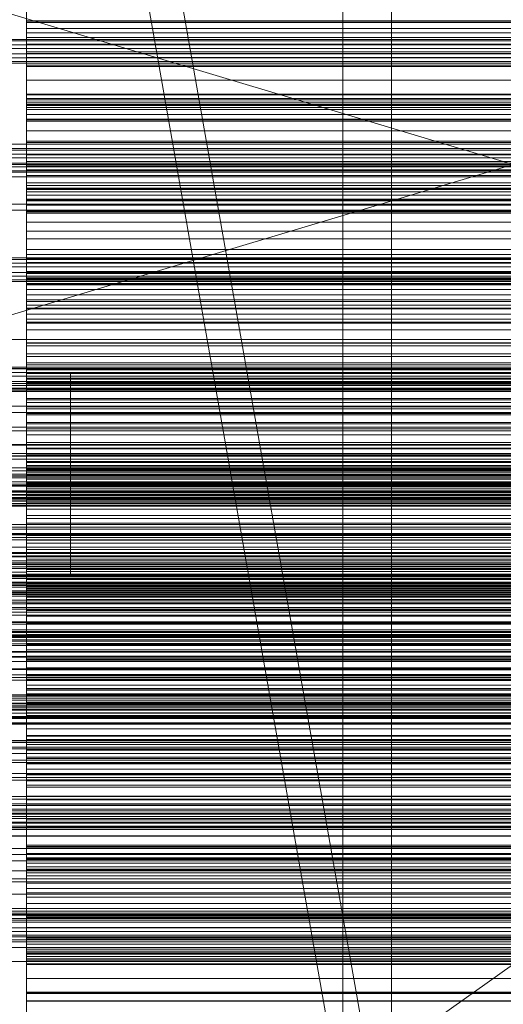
# Model space of a CAD drawing. Header units: millimetres. Extents: x -4738 to 65662, y -68080 to 6847.
# Tile 306 of 656: x 549 to 648, y -34373 to -34170. Entities that reach past the tile are written whole.
import ezdxf

# ---------------------------------------------------------------- set-up
doc = ezdxf.new("R2010")
doc.units = ezdxf.units.MM
for name, color, linetype, lineweight in [('COTAS_O', 1, 'Continuous', 0), ('COTAS_P', 1, 'Continuous', 0), ('frontal_briquetadora', 7, 'Continuous', 0), ('frontal_C02', 7, 'Continuous', 0), ('frontal_C03', 7, 'Continuous', 0), ('frontal_mezcladora', 7, 'Continuous', 0), ('frontal_secador', 7, 'Continuous', 0), ('frontal_tolva', 7, 'Continuous', 0)]:
    doc.layers.add(name, color=color, linetype=linetype, lineweight=lineweight)
doc.dimstyles.new('R19_100', dxfattribs={"dimtxt": 250, "dimasz": 150, "dimexe": 150, "dimexo": 80, "dimgap": 100, "dimtad": 1, "dimtih": 1, "dimtoh": 1, "dimdsep": 46, "dimcen": 0.09, "dimadec": 0, "dimazin": 0, "dimtfac": 1, "dimtdec": 4, "dimtofl": 0, "dimtmove": 0, "dimatfit": 3, "dimfxl": 1, "dimtolj": 1, "dimtzin": 0, "dimarcsym": 0})

# ---------------------------------------------------------------- blocks, each defined once
blk = doc.blocks.new('DIM_R31_48')
at = {"layer": 'COTAS_O'}
for p, q in [((-1725, -33700), (-1575, -33655)), ((1725, -33700), (1575, -33655)), ((-1725, -34400), (-1725, -33700)), ((-1725, -33700), (1725, -33700)), ((-1725, -33700), (-1575, -33745)), ((1725, -33700), (1575, -33745)), ((1725, -34400), (1725, -33700))]:
    blk.add_line(p, q, dxfattribs=at)
blk.add_text('3450 O', height=250, dxfattribs=at).set_placement((0, -33600))
blk = doc.blocks.new('DIM_R31_49')
at = {"layer": 'COTAS_P'}
for p, q in [((-150, -32300), (550, -32300)), ((550, -32300), (505, -32450)), ((550, -34900), (550, -32300)), ((550, -32300), (595, -32450)), ((550, -34900), (505, -34750)), ((550, -34900), (595, -34750)), ((-150, -34900), (550, -34900))]:
    blk.add_line(p, q, dxfattribs=at)
blk.add_text('2600 P', height=250, rotation=90, dxfattribs=at).set_placement((450, -33600))
blk = doc.blocks.new('DIM_R31_52')
at = {"layer": 'COTAS_O'}
for p, q in [((-650, -34200), (-500, -34155)), ((650, -34200), (500, -34155)), ((-650, -34900), (-650, -34200)), ((-650, -34200), (650, -34200)), ((-650, -34200), (-500, -34245)), ((650, -34200), (500, -34245)), ((650, -34900), (650, -34200))]:
    blk.add_line(p, q, dxfattribs=at)
blk.add_text('1300 O', height=250, dxfattribs=at).set_placement((0, -34100))

msp = doc.modelspace()

# ---------------------------------------------------------------- linework, layer by layer
at = {"layer": 'frontal_briquetadora'}
for p, q in [((550, -34173.231), (550, -34157.775)), ((550, -34159.169), (550, -34174.744)), ((550, -34163.517), (550, -34170.544)), ((550, -34175.223), (550, -34164.444)), ((550, -34182.2), (550, -34166.069)), ((550, -34166.775), (550, -34177.964)), ((550, -34177.146), (550, -34168.422)), ((550, -34172.006), (550, -34169.27)), ((550, -34179.561), (550, -34169.995)), ((550, -34170.764), (550, -34170.441)), ((550, -34170.441), (550, -34172.896)), ((550, -34170.441), (750, -34170.441)), ((550, -34170.544), (550, -34179.847)), ((550, -34170.544), (750, -34170.544)), ((550, -34173.853), (550, -34170.764)), ((550, -34170.764), (750, -34170.764)), ((550, -34174.538), (550, -34172.006)), ((750, -34172.006), (550, -34172.006)), ((550, -34172.896), (550, -34178.035)), ((550, -34172.896), (750, -34172.896)), ((550, -34189.88), (550, -34173.231)), ((550, -34179.589), (550, -34173.853)), ((550, -34173.853), (750, -34173.853)), ((550, -34176.835), (550, -34174.538)), ((750, -34174.538), (550, -34174.538)), ((550, -34174.744), (550, -34191.495)), ((550, -34187.602), (550, -34175.223)), ((550, -34175.223), (750, -34175.223)), ((550, -34186.389), (550, -34176.835)), ((750, -34176.835), (550, -34176.835)), ((550, -34187.891), (550, -34177.146)), ((550, -34177.146), (750, -34177.146)), ((550, -34177.964), (550, -34190.647)), ((550, -34177.964), (750, -34177.964)), ((550, -34178.035), (550, -34185.66)), ((550, -34178.035), (750, -34178.035)), ((550, -34182.626), (550, -34179.561)), ((750, -34179.561), (550, -34179.561)), ((550, -34187.752), (550, -34179.589)), ((550, -34179.589), (750, -34179.589)), ((550, -34179.847), (550, -34191.067)), ((550, -34179.847), (750, -34179.847)), ((550, -34199.42), (550, -34182.2)), ((550, -34185.525), (550, -34182.626)), ((750, -34182.626), (550, -34182.626)), ((550, -34188.246), (550, -34185.525)), ((750, -34185.525), (550, -34185.525)), ((550, -34185.66), (550, -34195.479)), ((550, -34185.66), (750, -34185.66)), ((550, -34186.417), (550, -34186.389)), ((750, -34186.389), (550, -34186.389)), ((550, -34186.682), (550, -34186.417)), ((750, -34186.417), (550, -34186.417)), ((550, -34187.157), (550, -34186.682)), ((750, -34186.682), (550, -34186.682)), ((550, -34187.826), (550, -34187.157)), ((750, -34187.157), (550, -34187.157)), ((550, -34201.105), (550, -34187.602)), ((550, -34187.602), (750, -34187.602)), ((550, -34198.027), (550, -34187.752)), ((550, -34187.752), (750, -34187.752)), ((550, -34188.675), (550, -34187.826)), ((750, -34187.826), (550, -34187.826)), ((550, -34200.244), (550, -34187.891)), ((550, -34187.891), (750, -34187.891)), ((550, -34190.778), (550, -34188.246)), ((750, -34188.246), (550, -34188.246)), ((550, -34189.695), (550, -34188.675)), ((750, -34188.675), (550, -34188.675)), ((550, -34199.367), (550, -34189.695)), ((750, -34189.695), (550, -34189.695)), ((550, -34207.527), (550, -34189.88)), ((550, -34190.647), (550, -34204.338)), ((550, -34190.647), (750, -34190.647)), ((550, -34193.102), (550, -34190.778)), ((750, -34190.778), (550, -34190.778)), ((550, -34191.067), (550, -34203.774)), ((550, -34191.067), (750, -34191.067)), ((550, -34191.495), (550, -34209.225)), ((550, -34195.188), (550, -34193.102)), ((750, -34193.102), (550, -34193.102)), ((550, -34204.848), (550, -34195.188)), ((750, -34195.188), (550, -34195.188)), ((520, -34195.812), (750, -34195.812)), ((520, -34197.039), (750, -34197.039)), ((550, -34195.479), (550, -34207.113)), ((550, -34195.479), (750, -34195.479)), ((550, -34210.021), (550, -34198.027)), ((550, -34198.027), (750, -34198.027)), ((550, -34202.228), (550, -34199.367)), ((750, -34199.367), (550, -34199.367)), ((550, -34217.526), (550, -34199.42)), ((550, -34213.731), (550, -34200.244)), ((550, -34200.244), (750, -34200.244)), ((550, -34208.173), (550, -34201.105)), ((550, -34201.105), (750, -34201.105)), ((520, -34202.5), (750, -34202.5)), ((550, -34204.919), (550, -34202.228)), ((750, -34202.228), (550, -34202.228)), ((550, -34203.774), (550, -34217.478)), ((550, -34203.774), (750, -34203.774)), ((550, -34204.338), (550, -34218.51)), ((550, -34204.338), (750, -34204.338)), ((550, -34205.112), (550, -34204.848)), ((750, -34204.848), (550, -34204.848)), ((550, -34207.432), (550, -34204.919)), ((750, -34204.919), (550, -34204.919)), ((550, -34205.616), (550, -34205.112)), ((750, -34205.112), (550, -34205.112)), ((550, -34206.333), (550, -34205.616)), ((750, -34205.616), (550, -34205.616)), ((550, -34207.243), (550, -34206.333)), ((750, -34206.333), (550, -34206.333)), ((550, -34207.113), (550, -34220.117)), ((550, -34207.113), (750, -34207.113)), ((550, -34208.336), (550, -34207.243)), ((750, -34207.243), (550, -34207.243)), ((550, -34209.753), (550, -34207.432)), ((750, -34207.432), (550, -34207.432)), ((520, -34208.136), (750, -34208.136)), ((520, -34209.362), (750, -34209.362)), ((550, -34225.965), (550, -34207.527)), ((550, -34215.272), (550, -34208.173)), ((550, -34208.173), (750, -34208.173)), ((550, -34209.601), (550, -34208.336)), ((750, -34208.336), (550, -34208.336)), ((550, -34209.225), (550, -34227.726)), ((550, -34219.355), (550, -34209.601)), ((750, -34209.601), (550, -34209.601)), ((550, -34211.863), (550, -34209.753)), ((750, -34209.753), (550, -34209.753)), ((550, -34223.272), (550, -34210.021)), ((550, -34210.021), (750, -34210.021)), ((550, -34213.734), (550, -34211.863)), ((750, -34211.863), (550, -34211.863)), ((550, -34227.834), (550, -34213.731)), ((550, -34223.476), (550, -34213.734)), ((750, -34213.734), (550, -34213.734)), ((550, -34222.397), (550, -34215.272)), ((550, -34215.272), (750, -34215.272)), ((550, -34217.478), (550, -34224.611)), ((550, -34217.478), (750, -34217.478)), ((550, -34236.305), (550, -34217.526)), ((550, -34218.51), (550, -34232.619)), ((550, -34218.51), (750, -34218.51)), ((550, -34222.005), (550, -34219.355)), ((750, -34219.355), (550, -34219.355)), ((550, -34220.117), (550, -34233.99)), ((550, -34220.117), (750, -34220.117)), ((550, -34224.483), (550, -34222.005)), ((750, -34222.005), (550, -34222.005)), ((550, -34229.547), (550, -34222.397)), ((550, -34222.397), (750, -34222.397)), ((550, -34237.271), (550, -34223.272)), ((550, -34223.272), (750, -34223.272)), ((550, -34223.976), (550, -34223.476)), ((750, -34223.476), (550, -34223.476)), ((550, -34224.718), (550, -34223.976)), ((750, -34223.976), (550, -34223.976)), ((550, -34226.781), (550, -34224.483)), ((750, -34224.483), (550, -34224.483)), ((550, -34224.611), (550, -34231.767)), ((550, -34224.611), (750, -34224.611)), ((550, -34225.673), (550, -34224.718)), ((750, -34224.718), (550, -34224.718)), ((550, -34226.824), (550, -34225.673)), ((750, -34225.673), (550, -34225.673)), ((550, -34244.978), (550, -34225.965)), ((550, -34228.885), (550, -34226.781)), ((750, -34226.781), (550, -34226.781)), ((550, -34228.157), (550, -34226.824)), ((750, -34226.824), (550, -34226.824)), ((550, -34227.726), (550, -34246.782)), ((550, -34242.009), (550, -34227.834)), ((550, -34227.834), (750, -34227.834)), ((550, -34229.664), (550, -34228.157)), ((750, -34228.157), (550, -34228.157)), ((550, -34230.777), (550, -34228.885)), ((750, -34228.885), (550, -34228.885)), ((550, -34236.717), (550, -34229.547)), ((550, -34229.547), (750, -34229.547)), ((550, -34239.478), (550, -34229.664)), ((750, -34229.664), (550, -34229.664)), ((550, -34232.427), (550, -34230.777)), ((750, -34230.777), (550, -34230.777)), ((550, -34231.767), (550, -34238.943)), ((550, -34231.767), (750, -34231.767)), ((550, -34242.229), (550, -34232.427)), ((750, -34232.427), (550, -34232.427)), ((550, -34232.619), (550, -34236.673)), ((550, -34232.619), (750, -34232.619)), ((550, -34233.99), (550, -34241.171)), ((550, -34233.99), (750, -34233.99)), ((550, -34255.539), (550, -34236.305)), ((550, -34236.673), (550, -34240.744)), ((550, -34236.673), (750, -34236.673)), ((550, -34243.904), (550, -34236.717)), ((550, -34236.717), (750, -34236.717)), ((550, -34251.479), (550, -34237.271)), ((550, -34237.271), (750, -34237.271)), ((550, -34238.943), (550, -34246.135)), ((550, -34238.943), (750, -34238.943)), ((550, -34241.909), (550, -34239.478)), ((750, -34239.478), (550, -34239.478)), ((550, -34240.744), (550, -34244.831)), ((550, -34240.744), (750, -34240.744)), ((550, -34241.171), (550, -34248.367)), ((550, -34241.171), (750, -34241.171)), ((550, -34244.168), (550, -34241.909)), ((750, -34241.909), (550, -34241.909)), ((550, -34246.101), (550, -34242.009)), ((550, -34242.009), (750, -34242.009)), ((550, -34242.963), (550, -34242.229)), ((750, -34242.229), (550, -34242.229)), ((550, -34243.941), (550, -34242.963)), ((750, -34242.963), (550, -34242.963)), ((550, -34251.105), (550, -34243.904)), ((550, -34243.904), (750, -34243.904)), ((550, -34245.133), (550, -34243.941)), ((750, -34243.941), (550, -34243.941)), ((550, -34246.246), (550, -34244.168)), ((750, -34244.168), (550, -34244.168)), ((550, -34244.831), (550, -34248.931)), ((550, -34244.831), (750, -34244.831)), ((550, -34264.342), (550, -34244.978)), ((550, -34246.52), (550, -34245.133)), ((750, -34245.133), (550, -34245.133)), ((550, -34250.205), (550, -34246.101)), ((550, -34246.101), (750, -34246.101)), ((550, -34246.135), (550, -34253.34)), ((550, -34246.135), (750, -34246.135)), ((550, -34248.128), (550, -34246.246)), ((750, -34246.246), (550, -34246.246)), ((550, -34248.091), (550, -34246.52)), ((750, -34246.52), (550, -34246.52)), ((550, -34246.782), (550, -34266.168)), ((550, -34249.836), (550, -34248.091)), ((750, -34248.091), (550, -34248.091)), ((550, -34249.796), (550, -34248.128)), ((750, -34248.128), (550, -34248.128)), ((550, -34248.367), (550, -34255.575)), ((550, -34248.367), (750, -34248.367)), ((550, -34248.931), (550, -34253.043)), ((550, -34248.931), (750, -34248.931)), ((550, -34251.223), (550, -34249.796)), ((750, -34249.796), (550, -34249.796)), ((550, -34259.686), (550, -34249.836)), ((750, -34249.836), (550, -34249.836)), ((550, -34254.32), (550, -34250.205)), ((550, -34250.205), (750, -34250.205)), ((550, -34258.317), (550, -34251.105)), ((550, -34251.105), (750, -34251.105)), ((550, -34261.06), (550, -34251.223)), ((750, -34251.223), (550, -34251.223)), ((550, -34255.598), (550, -34251.479)), ((550, -34251.479), (750, -34251.479)), ((550, -34253.043), (550, -34257.165)), ((550, -34253.043), (750, -34253.043)), ((550, -34253.34), (550, -34260.554)), ((550, -34253.34), (750, -34253.34)), ((550, -34258.445), (550, -34254.32)), ((550, -34254.32), (750, -34254.32)), ((550, -34275), (550, -34255.539)), ((550, -34255.575), (550, -34262.792)), ((550, -34255.575), (750, -34255.575)), ((550, -34259.725), (550, -34255.598)), ((550, -34255.598), (750, -34255.598)), ((550, -34257.165), (550, -34261.296)), ((550, -34257.165), (750, -34257.165)), ((550, -34265.537), (550, -34258.317)), ((550, -34258.317), (750, -34258.317)), ((550, -34262.577), (550, -34258.445)), ((550, -34258.445), (750, -34258.445)), ((550, -34261.893), (550, -34259.686)), ((750, -34259.686), (550, -34259.686)), ((550, -34263.859), (550, -34259.725)), ((550, -34259.725), (750, -34259.725)), ((550, -34260.554), (550, -34267.776)), ((550, -34260.554), (750, -34260.554)), ((550, -34262.027), (550, -34261.06)), ((750, -34261.06), (550, -34261.06)), ((550, -34261.296), (550, -34265.432)), ((550, -34261.296), (750, -34261.296)), ((550, -34263.928), (550, -34261.893)), ((750, -34261.893), (550, -34261.893)), ((550, -34263.238), (550, -34262.027)), ((750, -34262.027), (550, -34262.027)), ((550, -34266.715), (550, -34262.577)), ((550, -34262.577), (750, -34262.577)), ((550, -34262.792), (550, -34270.015)), ((550, -34262.792), (750, -34262.792)), ((550, -34264.664), (550, -34263.238)), ((750, -34263.238), (550, -34263.238)), ((550, -34267.999), (550, -34263.859)), ((550, -34263.859), (750, -34263.859)), ((550, -34265.78), (550, -34263.928)), ((750, -34263.928), (550, -34263.928)), ((550, -34266.168), (520, -34266.168)), ((550, -34283.832), (550, -34264.342)), ((550, -34266.286), (550, -34264.664)), ((750, -34264.664), (550, -34264.664)), ((550, -34265.432), (550, -34269.572)), ((550, -34265.432), (750, -34265.432)), ((550, -34272.76), (550, -34265.537)), ((550, -34265.537), (750, -34265.537)), ((550, -34267.436), (550, -34265.78)), ((750, -34265.78), (550, -34265.78)), ((550, -34266.168), (550, -34285.658)), ((520, -34267.272), (750, -34267.272)), ((550, -34268.091), (550, -34266.286)), ((750, -34266.286), (550, -34266.286)), ((550, -34270.857), (550, -34266.715)), ((550, -34266.715), (750, -34266.715)), ((550, -34268.877), (550, -34267.436)), ((750, -34267.436), (550, -34267.436)), ((550, -34267.776), (550, -34275)), ((550, -34267.776), (750, -34267.776)), ((550, -34272.141), (550, -34267.999)), ((550, -34267.999), (750, -34267.999)), ((550, -34270.069), (550, -34268.091)), ((750, -34268.091), (550, -34268.091)), ((750, -34270.216), (200, -34270.216)), ((520, -34268.499), (750, -34268.499)), ((750, -34270.191), (520, -34270.191)), ((550, -34270.075), (550, -34268.877)), ((750, -34268.877), (550, -34268.877)), ((550, -34269.572), (550, -34273.715)), ((550, -34269.572), (750, -34269.572)), ((550, -34270.015), (550, -34277.24)), ((550, -34270.015), (750, -34270.015)), ((550, -34279.931), (550, -34270.069)), ((750, -34270.069), (550, -34270.069)), ((550, -34279.925), (550, -34270.075)), ((750, -34270.075), (550, -34270.075)), ((550, -34275), (550, -34270.857)), ((550, -34270.857), (750, -34270.857)), ((550, -34276.285), (550, -34272.141)), ((550, -34272.141), (750, -34272.141)), ((550, -34279.985), (550, -34272.76)), ((550, -34272.76), (750, -34272.76)), ((550, -34273.715), (550, -34277.859)), ((550, -34273.715), (750, -34273.715)), ((750, -34275), (200, -34275)), ((520, -34275), (750, -34275)), ((550, -34275), (520, -34275)), ((550, -34275), (550, -34282.224)), ((550, -34279.143), (550, -34275)), ((550, -34275), (550, -34294.461)), ((550, -34275), (750, -34275)), ((550, -34280.428), (550, -34276.285)), ((550, -34276.285), (750, -34276.285)), ((550, -34277.24), (550, -34284.463)), ((550, -34277.24), (750, -34277.24)), ((550, -34277.859), (550, -34282.001)), ((550, -34277.859), (750, -34277.859)), ((750, -34279.784), (200, -34279.784)), ((750, -34279.809), (520, -34279.809)), ((550, -34283.285), (550, -34279.143)), ((550, -34279.143), (750, -34279.143)), ((750, -34279.925), (550, -34279.925)), ((550, -34279.925), (550, -34281.123)), ((550, -34281.909), (550, -34279.931)), ((750, -34279.931), (550, -34279.931)), ((550, -34287.208), (550, -34279.985)), ((550, -34279.985), (750, -34279.985)), ((520, -34281.501), (750, -34281.501)), ((550, -34284.568), (550, -34280.428)), ((550, -34280.428), (750, -34280.428)), ((750, -34281.123), (550, -34281.123)), ((550, -34281.123), (550, -34282.564)), ((550, -34283.714), (550, -34281.909)), ((750, -34281.909), (550, -34281.909)), ((550, -34282.001), (550, -34286.141)), ((550, -34282.001), (750, -34282.001)), ((550, -34282.224), (550, -34289.446)), ((550, -34282.224), (750, -34282.224)), ((520, -34282.728), (750, -34282.728)), ((550, -34283.832), (520, -34283.832)), ((750, -34282.564), (550, -34282.564)), ((550, -34282.564), (550, -34284.22)), ((550, -34287.423), (550, -34283.285)), ((550, -34283.285), (750, -34283.285)), ((550, -34285.336), (550, -34283.714)), ((750, -34283.714), (550, -34283.714)), ((550, -34303.218), (550, -34283.832)), ((750, -34284.22), (550, -34284.22)), ((550, -34284.22), (550, -34286.072)), ((550, -34284.463), (550, -34291.683)), ((550, -34284.463), (750, -34284.463)), ((550, -34288.704), (550, -34284.568)), ((550, -34284.568), (750, -34284.568)), ((550, -34286.762), (550, -34285.336)), ((750, -34285.336), (550, -34285.336)), ((550, -34285.658), (550, -34305.022)), ((750, -34286.072), (550, -34286.072)), ((550, -34286.072), (550, -34288.107)), ((550, -34286.141), (550, -34290.275)), ((550, -34286.141), (750, -34286.141)), ((550, -34287.973), (550, -34286.762)), ((750, -34286.762), (550, -34286.762)), ((550, -34294.425), (550, -34287.208)), ((550, -34287.208), (750, -34287.208)), ((550, -34291.555), (550, -34287.423)), ((550, -34287.423), (750, -34287.423)), ((550, -34288.94), (550, -34287.973)), ((750, -34287.973), (550, -34287.973)), ((750, -34288.107), (550, -34288.107)), ((550, -34288.107), (550, -34290.314)), ((550, -34292.835), (550, -34288.704)), ((550, -34288.704), (750, -34288.704)), ((550, -34298.777), (550, -34288.94)), ((750, -34288.94), (550, -34288.94)), ((550, -34289.446), (550, -34296.66)), ((550, -34289.446), (750, -34289.446)), ((550, -34290.275), (550, -34294.402)), ((550, -34290.275), (750, -34290.275)), ((750, -34290.314), (550, -34290.314)), ((550, -34290.314), (550, -34300.164)), ((550, -34295.68), (550, -34291.555)), ((550, -34291.555), (750, -34291.555)), ((550, -34291.683), (550, -34298.895)), ((550, -34291.683), (750, -34291.683)), ((550, -34296.957), (550, -34292.835)), ((550, -34292.835), (750, -34292.835)), ((550, -34294.402), (550, -34298.521)), ((550, -34294.402), (750, -34294.402)), ((550, -34301.633), (550, -34294.425)), ((550, -34294.425), (750, -34294.425)), ((550, -34294.461), (550, -34313.695)), ((550, -34299.795), (550, -34295.68)), ((550, -34295.68), (750, -34295.68)), ((550, -34296.66), (550, -34303.865)), ((550, -34296.66), (750, -34296.66)), ((550, -34301.069), (550, -34296.957)), ((550, -34296.957), (750, -34296.957)), ((550, -34298.521), (550, -34312.729)), ((550, -34298.521), (750, -34298.521)), ((750, -34298.777), (550, -34298.777)), ((550, -34298.777), (550, -34300.204)), ((550, -34298.895), (550, -34306.096)), ((550, -34298.895), (750, -34298.895)), ((550, -34303.899), (550, -34299.795)), ((550, -34299.795), (750, -34299.795)), ((750, -34300.164), (550, -34300.164)), ((550, -34300.164), (550, -34301.909)), ((750, -34300.204), (550, -34300.204)), ((550, -34300.204), (550, -34301.872)), ((550, -34305.169), (550, -34301.069)), ((550, -34301.069), (750, -34301.069)), ((550, -34308.829), (550, -34301.633)), ((550, -34301.633), (750, -34301.633)), ((750, -34301.872), (550, -34301.872)), ((550, -34301.872), (550, -34303.754)), ((750, -34301.909), (550, -34301.909)), ((550, -34301.909), (550, -34303.48)), ((550, -34322.274), (550, -34303.218)), ((750, -34303.48), (550, -34303.48)), ((550, -34303.48), (550, -34304.867)), ((750, -34303.754), (550, -34303.754)), ((550, -34303.754), (550, -34305.832)), ((550, -34303.865), (550, -34311.057)), ((550, -34303.865), (750, -34303.865)), ((550, -34307.991), (550, -34303.899)), ((550, -34303.899), (750, -34303.899)), ((750, -34304.867), (550, -34304.867)), ((550, -34304.867), (550, -34306.059)), ((550, -34305.022), (550, -34324.035)), ((550, -34309.256), (550, -34305.169)), ((550, -34305.169), (750, -34305.169)), ((750, -34305.832), (550, -34305.832)), ((550, -34305.832), (550, -34308.091)), ((750, -34306.059), (550, -34306.059)), ((550, -34306.059), (550, -34307.037)), ((550, -34306.096), (550, -34313.283)), ((550, -34306.096), (750, -34306.096)), ((750, -34307.037), (550, -34307.037)), ((550, -34307.037), (550, -34307.771)), ((750, -34307.771), (550, -34307.771)), ((550, -34307.771), (550, -34317.573)), ((550, -34322.166), (550, -34307.991)), ((550, -34307.991), (750, -34307.991)), ((750, -34308.091), (550, -34308.091)), ((550, -34308.091), (550, -34310.522)), ((550, -34316.01), (550, -34308.829)), ((550, -34308.829), (750, -34308.829)), ((550, -34313.327), (550, -34309.256)), ((550, -34309.256), (750, -34309.256)), ((750, -34310.522), (550, -34310.522)), ((550, -34310.522), (550, -34320.336)), ((550, -34311.057), (550, -34318.233)), ((550, -34311.057), (750, -34311.057)), ((550, -34312.729), (550, -34326.728)), ((550, -34312.729), (750, -34312.729)), ((550, -34313.283), (550, -34320.453)), ((550, -34313.283), (750, -34313.283)), ((550, -34317.381), (550, -34313.327)), ((550, -34313.327), (750, -34313.327)), ((550, -34313.695), (550, -34332.474)), ((550, -34329.883), (550, -34316.01)), ((550, -34316.01), (750, -34316.01)), ((550, -34331.49), (550, -34317.381)), ((550, -34317.381), (750, -34317.381)), ((750, -34317.573), (550, -34317.573)), ((550, -34317.573), (550, -34319.223)), ((550, -34318.233), (550, -34325.389)), ((550, -34318.233), (750, -34318.233)), ((750, -34319.223), (550, -34319.223)), ((550, -34319.223), (550, -34321.115)), ((750, -34320.336), (550, -34320.336)), ((550, -34320.336), (550, -34321.843)), ((550, -34320.453), (550, -34327.603)), ((550, -34320.453), (750, -34320.453)), ((750, -34321.115), (550, -34321.115)), ((550, -34321.115), (550, -34323.219)), ((750, -34321.843), (550, -34321.843)), ((550, -34321.843), (550, -34323.176)), ((550, -34336.269), (550, -34322.166)), ((550, -34322.166), (750, -34322.166)), ((550, -34340.775), (550, -34322.274)), ((750, -34323.176), (550, -34323.176)), ((550, -34323.176), (550, -34324.327)), ((750, -34323.219), (550, -34323.219)), ((550, -34323.219), (550, -34325.517)), ((550, -34324.035), (550, -34342.473)), ((750, -34324.327), (550, -34324.327)), ((550, -34324.327), (550, -34325.282)), ((750, -34325.282), (550, -34325.282)), ((550, -34325.282), (550, -34326.024)), ((550, -34325.389), (550, -34332.522)), ((550, -34325.389), (750, -34325.389)), ((750, -34325.517), (550, -34325.517)), ((550, -34325.517), (550, -34327.995)), ((750, -34326.024), (550, -34326.024)), ((550, -34326.024), (550, -34326.524)), ((750, -34326.524), (550, -34326.524)), ((550, -34326.524), (550, -34336.266)), ((550, -34326.728), (550, -34339.979)), ((550, -34326.728), (750, -34326.728)), ((550, -34327.603), (550, -34334.728)), ((550, -34327.603), (750, -34327.603)), ((750, -34327.995), (550, -34327.995)), ((550, -34327.995), (550, -34330.645)), ((550, -34342.887), (550, -34329.883)), ((550, -34329.883), (750, -34329.883)), ((750, -34330.645), (550, -34330.645)), ((550, -34330.645), (550, -34340.399)), ((550, -34345.662), (550, -34331.49)), ((550, -34331.49), (750, -34331.49)), ((550, -34332.474), (550, -34350.58)), ((550, -34332.522), (550, -34346.226)), ((550, -34332.522), (750, -34332.522)), ((550, -34334.728), (550, -34341.827)), ((550, -34334.728), (750, -34334.728)), ((750, -34336.266), (550, -34336.266)), ((550, -34336.266), (550, -34338.137)), ((550, -34349.756), (550, -34336.269)), ((750, -34338.137), (550, -34338.137)), ((550, -34338.137), (550, -34340.247)), ((520, -34340.638), (750, -34340.638)), ((550, -34339.979), (550, -34351.973)), ((550, -34339.979), (750, -34339.979)), ((750, -34340.247), (550, -34340.247)), ((550, -34340.247), (550, -34342.568)), ((750, -34340.399), (550, -34340.399)), ((550, -34340.399), (550, -34341.664)), ((550, -34358.505), (550, -34340.775)), ((520, -34341.864), (750, -34341.864)), ((750, -34341.664), (550, -34341.664)), ((550, -34341.664), (550, -34342.757)), ((550, -34341.827), (550, -34348.895)), ((550, -34341.827), (750, -34341.827)), ((550, -34342.473), (550, -34360.12)), ((750, -34342.568), (550, -34342.568)), ((550, -34342.568), (550, -34345.081)), ((750, -34342.757), (550, -34342.757)), ((550, -34342.757), (550, -34343.667)), ((550, -34354.521), (550, -34342.887)), ((550, -34342.887), (750, -34342.887)), ((750, -34343.667), (550, -34343.667)), ((550, -34343.667), (550, -34344.384)), ((750, -34344.384), (550, -34344.384)), ((550, -34344.384), (550, -34344.888)), ((750, -34344.888), (550, -34344.888)), ((550, -34344.888), (550, -34345.152)), ((750, -34345.081), (550, -34345.081)), ((550, -34345.081), (550, -34347.772)), ((750, -34345.152), (550, -34345.152)), ((550, -34345.152), (550, -34354.812)), ((550, -34359.353), (550, -34345.662)), ((550, -34345.662), (750, -34345.662)), ((550, -34346.226), (550, -34358.933)), ((550, -34346.226), (750, -34346.226)), ((520, -34347.5), (750, -34347.5)), ((750, -34347.772), (550, -34347.772)), ((550, -34347.772), (550, -34350.633)), ((550, -34348.895), (550, -34362.398)), ((550, -34348.895), (750, -34348.895)), ((550, -34362.109), (550, -34349.756)), ((550, -34349.756), (750, -34349.756)), ((550, -34350.58), (550, -34367.8)), ((750, -34350.633), (550, -34350.633)), ((550, -34350.633), (550, -34360.305)), ((520, -34352.961), (750, -34352.961)), ((550, -34351.973), (550, -34362.248)), ((550, -34351.973), (750, -34351.973)), ((520, -34354.188), (750, -34354.188)), ((550, -34364.34), (550, -34354.521)), ((550, -34354.521), (750, -34354.521)), ((750, -34354.812), (550, -34354.812)), ((550, -34354.812), (550, -34356.898)), ((750, -34356.898), (550, -34356.898)), ((550, -34356.898), (550, -34359.222)), ((550, -34375.256), (550, -34358.505)), ((550, -34358.933), (550, -34370.153)), ((550, -34358.933), (750, -34358.933)), ((750, -34359.222), (550, -34359.222)), ((550, -34359.222), (550, -34361.754)), ((550, -34372.036), (550, -34359.353)), ((550, -34359.353), (750, -34359.353)), ((550, -34360.12), (550, -34376.769)), ((750, -34360.305), (550, -34360.305)), ((550, -34360.305), (550, -34361.325)), ((750, -34361.325), (550, -34361.325)), ((550, -34361.325), (550, -34362.174)), ((750, -34361.754), (550, -34361.754)), ((550, -34361.754), (550, -34364.475)), ((550, -34372.854), (550, -34362.109)), ((550, -34362.109), (750, -34362.109)), ((750, -34362.174), (550, -34362.174)), ((550, -34362.174), (550, -34362.843)), ((550, -34362.248), (550, -34370.411)), ((550, -34362.248), (750, -34362.248)), ((550, -34362.398), (550, -34374.777)), ((550, -34362.398), (750, -34362.398)), ((750, -34362.843), (550, -34362.843)), ((550, -34362.843), (550, -34363.318)), ((750, -34363.318), (550, -34363.318)), ((550, -34363.318), (550, -34363.583)), ((750, -34363.583), (550, -34363.583)), ((550, -34363.583), (550, -34363.611)), ((750, -34363.611), (550, -34363.611)), ((550, -34363.611), (550, -34373.165)), ((550, -34371.965), (550, -34364.34)), ((550, -34364.34), (750, -34364.34)), ((750, -34364.475), (550, -34364.475)), ((550, -34364.475), (550, -34367.374)), ((750, -34367.374), (550, -34367.374)), ((550, -34367.374), (550, -34370.439)), ((550, -34367.8), (550, -34383.931)), ((550, -34370.153), (550, -34379.456)), ((550, -34370.153), (750, -34370.153)), ((550, -34370.411), (550, -34376.147)), ((550, -34370.411), (750, -34370.411)), ((750, -34370.439), (550, -34370.439)), ((550, -34370.439), (550, -34380.005)), ((550, -34377.104), (550, -34371.965)), ((550, -34371.965), (750, -34371.965)), ((550, -34383.225), (550, -34372.036)), ((550, -34372.036), (750, -34372.036))]:
    msp.add_line(p, q, dxfattribs=at)
at = {"layer": 'frontal_C02'}
for p, q in [((893, -35975), (463, -33530.372)), ((900, -35975), (470, -33530.372)), ((-559, -34242.761), (559, -34242.761)), ((559, -34284.761), (559, -34242.761)), ((-559, -34284.761), (559, -34284.761))]:
    msp.add_line(p, q, dxfattribs=at)
at = {"layer": 'frontal_C03'}
for p, q in [((1250, -34174.271), (-1250, -34174.271)), ((1250, -34174.587), (-1250, -34174.587)), ((1250, -34175.381), (-1250, -34175.381)), ((-1250, -34176.145), (1250, -34176.145)), ((1250, -34177.268), (-1250, -34177.268)), ((1250, -34178.033), (-1250, -34178.033)), ((1250, -34178.827), (-1250, -34178.827)), ((1250, -34179.143), (-1250, -34179.143)), ((1250, -34196.728), (-1250, -34196.728)), ((1250, -34197.045), (-1250, -34197.045)), ((1250, -34197.839), (-1250, -34197.839)), ((-1250, -34198.603), (1250, -34198.603)), ((1250, -34199.726), (-1250, -34199.726)), ((1250, -34200.49), (-1250, -34200.49)), ((1250, -34201.284), (-1250, -34201.284)), ((1250, -34201.601), (-1250, -34201.601)), ((1250, -34219.186), (-1250, -34219.186)), ((1250, -34219.503), (-1250, -34219.503)), ((1250, -34220.297), (-1250, -34220.297)), ((-1250, -34221.061), (1250, -34221.061)), ((1250, -34222.184), (-1250, -34222.184)), ((1250, -34222.948), (-1250, -34222.948)), ((1250, -34223.742), (-1250, -34223.742)), ((1250, -34224.058), (-1250, -34224.058)), ((1250, -34241.644), (-1250, -34241.644)), ((1250, -34241.96), (-1250, -34241.96)), ((1250, -34242.754), (-1250, -34242.754)), ((-1250, -34243.518), (1250, -34243.518)), ((1250, -34244.641), (-1250, -34244.641)), ((1250, -34245.405), (-1250, -34245.405)), ((1250, -34246.199), (-1250, -34246.199)), ((1250, -34246.516), (-1250, -34246.516)), ((1250, -34264.101), (-1250, -34264.101)), ((1250, -34264.418), (-1250, -34264.418)), ((1250, -34265.212), (-1250, -34265.212)), ((1250, -34265.753), (-1250, -34265.753)), ((-1250, -34265.976), (1250, -34265.976)), ((1250, -34266.047), (-1250, -34266.047)), ((1250, -34267.099), (-1250, -34267.099)), ((1250, -34267.863), (-1250, -34267.863)), ((-1579, -34270.165), (1579, -34270.165)), ((1250, -34268.657), (-1250, -34268.657)), ((1250, -34268.974), (-1250, -34268.974)), ((1250, -34269.213), (-1250, -34269.213)), ((1250, -34270.05), (-1250, -34270.05)), ((1250, -34275.899), (-1250, -34275.899)), ((1250, -34277.153), (-1250, -34277.153)), ((1496, -34280.547), (-1496, -34280.547)), ((1496, -34280.664), (-1496, -34280.664)), ((1496, -34281.93), (-1496, -34281.93)), ((1496, -34282.265), (-1496, -34282.265)), ((1496, -34284.605), (-1496, -34284.605)), ((1496, -34285.106), (-1496, -34285.106)), ((-1250, -34284.794), (1250, -34284.794)), ((1250, -34286.273), (-1250, -34286.273)), ((-1496, -34288.163), (1496, -34288.163)), ((1250, -34286.559), (-1250, -34286.559)), ((1250, -34286.875), (-1250, -34286.875)), ((1250, -34287.669), (-1250, -34287.669)), ((-1250, -34288.434), (1250, -34288.434)), ((1496, -34288.754), (-1496, -34288.754)), ((1250, -34289.556), (-1250, -34289.556)), ((1250, -34290.321), (-1250, -34290.321)), ((1496, -34292.063), (-1496, -34292.063)), ((1250, -34291.115), (-1250, -34291.115)), ((1250, -34291.431), (-1250, -34291.431)), ((1496, -34292.655), (-1496, -34292.655)), ((1250, -34294.544), (-1250, -34294.544)), ((1496, -34295.711), (-1496, -34295.711)), ((1496, -34296.213), (-1496, -34296.213)), ((1250, -34296.023), (-1250, -34296.023)), ((1496, -34298.552), (-1496, -34298.552)), ((1250, -34296.711), (-1250, -34296.711)), ((1250, -34297.088), (-1250, -34297.088)), ((1496, -34298.887), (-1496, -34298.887)), ((1496, -34300.153), (-1496, -34300.153)), ((1496, -34300.271), (-1496, -34300.271)), ((1250, -34301.139), (-1250, -34301.139)), ((1250, -34302.211), (-1250, -34302.211)), ((1250, -34303.665), (-1250, -34303.665)), ((1250, -34304.919), (-1250, -34304.919)), ((1250, -34309.017), (-1250, -34309.017)), ((1250, -34309.333), (-1250, -34309.333)), ((1250, -34309.698), (-1250, -34309.698)), ((1250, -34310.127), (-1250, -34310.127)), ((1250, -34310.767), (-1250, -34310.767)), ((-1579, -34312.165), (1579, -34312.165)), ((-1250, -34310.891), (1250, -34310.891)), ((1250, -34311.302), (-1250, -34311.302)), ((1250, -34311.605), (-1250, -34311.605)), ((1250, -34312.014), (-1250, -34312.014)), ((1250, -34312.778), (-1250, -34312.778)), ((1250, -34313.572), (-1250, -34313.572)), ((1250, -34313.889), (-1250, -34313.889)), ((1250, -34314.77), (-1250, -34314.77)), ((1250, -34315.064), (-1250, -34315.064)), ((1496, -34318.408), (-1496, -34318.408)), ((1496, -34318.526), (-1496, -34318.526)), ((1496, -34319.792), (-1496, -34319.792)), ((1496, -34320.127), (-1496, -34320.127)), ((1496, -34322.466), (-1496, -34322.466)), ((-1250, -34321.084), (1250, -34321.084)), ((1496, -34322.968), (-1496, -34322.968)), ((1250, -34322.976), (-1250, -34322.976)), ((-1496, -34326.024), (1496, -34326.024)), ((1496, -34326.616), (-1496, -34326.616)), ((1496, -34329.924), (-1496, -34329.924)), ((1496, -34330.516), (-1496, -34330.516)), ((1250, -34331.474), (-1250, -34331.474)), ((1250, -34331.791), (-1250, -34331.791)), ((1250, -34332.585), (-1250, -34332.585)), ((1496, -34333.573), (-1496, -34333.573)), ((1496, -34334.074), (-1496, -34334.074)), ((-1250, -34333.349), (1250, -34333.349)), ((1250, -34333.564), (-1250, -34333.564)), ((1250, -34334.472), (-1250, -34334.472)), ((1496, -34336.414), (-1496, -34336.414)), ((1496, -34336.749), (-1496, -34336.749)), ((1250, -34335.236), (-1250, -34335.236)), ((1250, -34335.457), (-1250, -34335.457)), ((1250, -34336.03), (-1250, -34336.03)), ((1250, -34336.346), (-1250, -34336.346)), ((1496, -34338.015), (-1496, -34338.015)), ((1496, -34338.132), (-1496, -34338.132)), ((1250, -34345.238), (-1250, -34345.238)), ((1250, -34346.843), (-1250, -34346.843)), ((1250, -34353.932), (-1250, -34353.932)), ((1250, -34354.248), (-1250, -34354.248)), ((1250, -34354.329), (-1250, -34354.329)), ((1250, -34355.042), (-1250, -34355.042)), ((1250, -34355.401), (-1250, -34355.401)), ((-1250, -34355.806), (1250, -34355.806)), ((1250, -34356.929), (-1250, -34356.929)), ((1250, -34357.694), (-1250, -34357.694)), ((1250, -34358.488), (-1250, -34358.488)), ((1250, -34358.804), (-1250, -34358.804)), ((1250, -34359.453), (-1250, -34359.453)), ((1250, -34359.829), (-1250, -34359.829))]:
    msp.add_line(p, q, dxfattribs=at)
at = {"layer": 'frontal_mezcladora'}
for p, q in [((625, -34725), (625, -33700)), ((615, -34760), (615, -33730)), ((625, -34725), (625, -33730))]:
    msp.add_line(p, q, dxfattribs=at)
at = {"layer": 'frontal_secador'}
for p, q in [((-1250, -34236), (1250, -34236)), ((-1250, -34242), (1250, -34242)), ((-1250, -34245), (1250, -34245)), ((1250, -34246), (-1250, -34246)), ((-1250, -34246.659), (1250, -34246.659)), ((1250, -34249.659), (-1250, -34249.659)), ((-1250, -34251), (1250, -34251)), ((1250, -34254), (-1250, -34254)), ((-1250, -34254.728), (1250, -34254.728)), ((-1250, -34257.588), (1250, -34257.588)), ((1250, -34257.611), (-1250, -34257.611)), ((1250, -34257.728), (-1250, -34257.728)), ((-1250, -34259.387), (1250, -34259.387)), ((1250, -34259.918), (-1250, -34259.918)), ((-1250, -34260), (1250, -34260)), ((1250, -34260.588), (-1250, -34260.588)), ((1250, -34262.387), (-1250, -34262.387)), ((1250, -34263), (-1250, -34263)), ((-1250, -34263.65), (1250, -34263.65)), ((1250, -34264), (-1250, -34264)), ((1250, -34267.382), (-1250, -34267.382)), ((-1250, -34268), (1250, -34268)), ((1250, -34269.689), (-1250, -34269.689)), ((1250, -34274), (-1250, -34274)), ((1250, -34274.545), (-1250, -34274.545)), ((1250, -34276), (-1250, -34276)), ((1250, -34276.144), (-1250, -34276.144)), ((1250, -34276.709), (-1250, -34276.709)), ((1250, -34278.686), (-1250, -34278.686)), ((1250, -34280), (-1250, -34280)), ((1320, -34282), (-1320, -34282)), ((1320, -34282.273), (-1320, -34282.273)), ((1250, -34282), (-1250, -34282)), ((1320, -34283.072), (-1320, -34283.072)), ((1320, -34284.343), (-1320, -34284.343)), ((1320, -34286), (-1320, -34286)), ((1250, -34284.651), (-1250, -34284.651)), ((1250, -34285.859), (-1250, -34285.859)), ((-1250, -34286), (1250, -34286)), ((1320, -34287.929), (-1320, -34287.929)), ((-1320, -34290), (1320, -34290)), ((-1250, -34290), (1250, -34290)), ((1320, -34292.071), (-1320, -34292.071)), ((1320, -34294), (-1320, -34294)), ((1250, -34294.141), (-1250, -34294.141)), ((1320, -34295.657), (-1320, -34295.657)), ((1320, -34296.928), (-1320, -34296.928)), ((1320, -34297.727), (-1320, -34297.727)), ((1320, -34298), (-1320, -34298)), ((1250, -34297.285), (-1250, -34297.285)), ((1250, -34298), (-1250, -34298)), ((1250, -34301.314), (-1250, -34301.314)), ((1250, -34303.856), (-1250, -34303.856)), ((1250, -34305.455), (-1250, -34305.455)), ((1250, -34306), (-1250, -34306)), ((1360, -34313.5), (-1360, -34313.5)), ((1250, -34313.75), (-1250, -34313.75)), ((1360, -34314.863), (-1360, -34314.863)), ((1360, -34318.859), (-1360, -34318.859)), ((1360, -34325.216), (-1360, -34325.216)), ((1250, -34332.924), (-1250, -34332.924)), ((1360, -34333.5), (-1360, -34333.5)), ((1360, -34343.147), (-1360, -34343.147)), ((-1360, -34353.5), (1360, -34353.5)), ((-1250, -34353.5), (1250, -34353.5)), ((1360, -34363.853), (-1360, -34363.853))]:
    msp.add_line(p, q, dxfattribs=at)
at = {"layer": 'frontal_tolva'}
for p, q in [((1725, -33600), (600, -34400)), ((-1821.5, -34350), (1821.5, -34350)), ((-1821.5, -34361), (1821.5, -34361))]:
    msp.add_line(p, q, dxfattribs=at)

# ---------------------------------------------------------------- dimensions: what is measured, and where the dimension line sits
at = {"layer": 'COTAS_O'}
for p1, p2, picture, middle in [((-1725, -34400), (1725, -34400), 'DIM_R31_48', (0, -33700)), ((-650, -34900), (650, -34900), 'DIM_R31_52', (0, -34200))]:
    dim = msp.add_aligned_dim(p1=p1, p2=p2, distance=700, text='<> O', dimstyle='R19_100', dxfattribs=at)
    dim.commit()
    dim.dimension.update_dxf_attribs({"geometry": picture, "text_midpoint": middle})
at = {"layer": 'COTAS_P'}
dim = msp.add_aligned_dim(p1=(-150, -34900), p2=(-150, -32300), distance=-700, text='<> P', dimstyle='R19_100', dxfattribs=at)
dim.commit()
dim.dimension.update_dxf_attribs({"geometry": 'DIM_R31_49', "text_midpoint": (550, -33600)})

doc.saveas('drawing.dxf')
